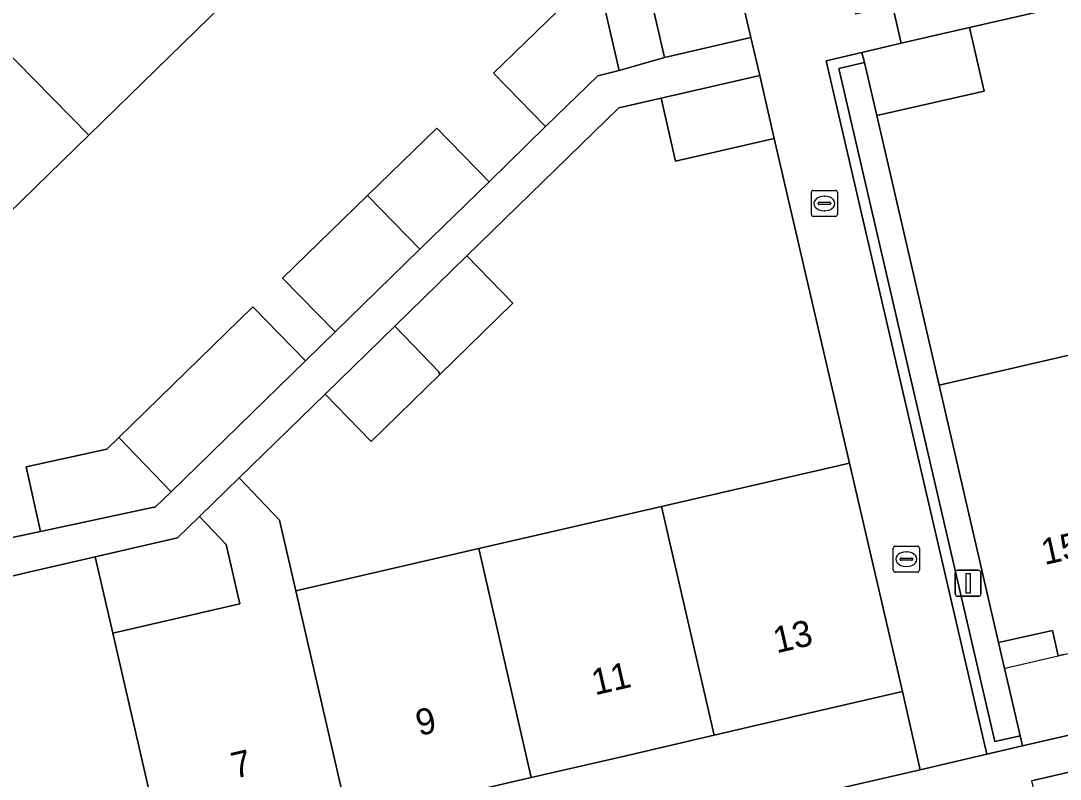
# Model space of a CAD drawing. Extents: x 156412 to 157779, y 382335 to 383768.
# Drawn here: x 156602.45 to 156642.32, y 383430.24 to 383459.35 of the extents above; entities that cross this region are included whole.
import ezdxf

# ---------------------------------------------------------------- set-up
doc = ezdxf.new("R2010")
doc.units = 0
for name, color, linetype in [('IMGEO_Erf', 7, 'Continuous'), ('IMGEO_Groenvoorziening', 7, 'Continuous'), ('IMGEO_Kolk', 7, 'Continuous'), ('IMGEO_Lichtmast', 7, 'Continuous'), ('IMGEO_Muur', 7, 'Continuous'), ('IMGEO_Pand', 7, 'Continuous'), ('IMGEO_Pand_nummerreeks', 7, 'Continuous'), ('IMGEO_Pand_overbouw', 7, 'Continuous'), ('IMGEO_Parkeervlak_open', 7, 'Continuous'), ('IMGEO_Voetpad_open', 7, 'Continuous')]:
    doc.layers.add(name, color=color, linetype=linetype)

msp = doc.modelspace()

# ---------------------------------------------------------------- linework, layer by layer
at = {"layer": 'IMGEO_Erf'}
for points in [[(156624.581, 383461.006), (156625.406, 383457.451), (156627.141, 383457.948), (156626.328, 383461.456)], [(156600.962, 383439.273), (156603.201, 383439.753), (156602.656, 383442.228), (156605.75, 383442.916), (156606.208, 383443.362), (156611.353, 383448.369), (156613.366, 383446.305), (156614.502, 383447.413), (156612.491, 383449.476), (156615.752, 383452.65), (156618.405, 383455.232), (156620.409, 383453.177), (156622.578, 383455.292), (156620.576, 383457.345), (156624.257, 383460.927)], [(156610.209, 383459.992), (156605.054, 383454.97), (156599.906, 383449.955)], [(156642.994, 383460.049), (156638.841, 383459.1), (156639.405, 383456.659), (156635.277, 383455.713), (156637.671, 383445.362), (156643.706, 383446.759)], [(156642.453, 383435.029), (156642.239, 383434.979), (156642.015, 383435.948), (156639.955, 383435.488), (156640.183, 383434.498), (156640.358, 383433.742), (156640.783, 383431.91), (156640.873, 383431.52), (156709.138, 383447.263)], [(156582.796, 383418.095), (156616.997, 383426.013), (156636.945, 383430.608), (156636.264, 383433.605), (156632.611, 383432.759), (156629.04, 383431.931), (156625.6, 383431.134), (156622.03, 383430.307), (156618.555, 383429.502), (156615.016, 383428.681), (156611.575, 383427.884), (156608.004, 383427.057), (156604.559, 383426.258), (156601.001, 383425.434)]]:
    msp.add_lwpolyline(points, dxfattribs=at)
for points in [[(156631.348, 383454.831), (156627.561, 383453.965), (156627.008, 383456.383), (156625.39, 383456.011), (156619.561, 383450.327), (156621.327, 383448.516), (156618.504, 383445.763), (156615.886, 383443.21), (156614.12, 383445.022), (156610.827, 383441.811), (156612.367, 383440.189), (156612.994, 383437.472), (156620.015, 383439.093), (156627.026, 383440.712), (156634.231, 383442.376)], [(156610.328, 383439.246), (156609.302, 383440.324), (156608.459, 383439.502), (156605.308, 383438.775), (156605.982, 383435.854), (156610.851, 383436.977)]]:
    msp.add_lwpolyline(points, close=True, dxfattribs=at)
at = {"layer": 'IMGEO_Groenvoorziening'}
msp.add_lwpolyline([(156640.183, 383434.498), (156639.955, 383435.488), (156637.671, 383445.362), (156635.277, 383455.713), (156634.804, 383457.751), (156633.82, 383457.523), (156639.805, 383431.685), (156640.783, 383431.91), (156640.358, 383433.742)], close=True, dxfattribs=at)
at = {"layer": 'IMGEO_Kolk'}
for p, q in [((156632.772, 383451.918), (156632.772, 383452.77)), ((156632.847, 383452.844), (156633.699, 383452.844)), ((156633.773, 383452.77), (156633.773, 383451.918)), ((156633.074, 383452.387), (156633.472, 383452.387)), ((156633.26, 383452.624), (156633.285, 383452.624)), ((156633.031, 383452.338), (156633.031, 383452.35)), ((156633.469, 383452.301), (156633.071, 383452.301)), ((156633.283, 383452.064), (156633.258, 383452.064)), ((156633.515, 383452.35), (156633.515, 383452.338)), ((156633.699, 383451.844), (156632.847, 383451.844)), ((156635.916, 383438.264), (156635.916, 383439.116)), ((156635.991, 383439.19), (156636.843, 383439.19)), ((156636.404, 383438.97), (156636.429, 383438.97)), ((156636.917, 383439.116), (156636.917, 383438.264)), ((156636.175, 383438.684), (156636.175, 383438.696)), ((156636.613, 383438.647), (156636.215, 383438.647)), ((156636.218, 383438.733), (156636.616, 383438.733)), ((156636.427, 383438.41), (156636.402, 383438.41)), ((156636.659, 383438.696), (156636.659, 383438.684)), ((156636.843, 383438.19), (156635.991, 383438.19))]:
    msp.add_line(p, q, dxfattribs=at)
for points in [[(156632.772, 383451.918), (156632.772, 383452.77)], [(156632.847, 383452.844), (156633.699, 383452.844)], [(156633.773, 383452.77), (156633.773, 383451.918)], [(156633.699, 383451.844), (156632.847, 383451.844)], [(156635.916, 383438.264), (156635.916, 383439.116)], [(156635.991, 383439.19), (156636.843, 383439.19)], [(156636.917, 383439.116), (156636.917, 383438.264)], [(156636.843, 383438.19), (156635.991, 383438.19)]]:
    msp.add_lwpolyline(points, dxfattribs=at)
for centre, radius, start, end in [((156632.849, 383452.768), 0.0765, 91.552, 178.448), ((156632.849, 383452.768), 0.0765, 91.552, 178.448), ((156633.697, 383452.768), 0.0765, 1.552, 88.448), ((156633.697, 383452.768), 0.0765, 1.552, 88.448), ((156633.071, 383452.347), 0.0403, 85.8775, 175.7526), ((156633.476, 383452.349), 0.0386, 1.7309, 96.639), ((156633.068, 383452.337), 0.0366, 178.938, 274.7102), ((156633.472, 383452.344), 0.043, 264.8664, 352.4533), ((156632.849, 383451.92), 0.0765, 181.552, 268.448), ((156632.849, 383451.92), 0.0765, 181.552, 268.448), ((156633.697, 383451.92), 0.0765, 271.552, 358.448), ((156633.697, 383451.92), 0.0765, 271.552, 358.448), ((156635.993, 383439.114), 0.0765, 91.552, 178.448), ((156635.993, 383439.114), 0.0765, 91.552, 178.448), ((156636.841, 383439.114), 0.0765, 1.552, 88.448), ((156636.841, 383439.114), 0.0765, 1.552, 88.448), ((156636.215, 383438.693), 0.0403, 85.8775, 175.7526), ((156636.212, 383438.683), 0.0366, 178.938, 274.7102), ((156636.616, 383438.69), 0.043, 264.8664, 352.4533), ((156636.62, 383438.695), 0.0386, 1.7309, 96.639), ((156635.993, 383438.266), 0.0765, 181.552, 268.448), ((156635.993, 383438.266), 0.0765, 181.552, 268.448), ((156636.841, 383438.266), 0.0765, 271.552, 358.448), ((156636.841, 383438.266), 0.0765, 271.552, 358.448)]:
    msp.add_arc(centre, radius, start, end, dxfattribs=at)
for centre, major_axis, ratio, start_param, end_param in [((156633.259, 383452.344), (-0.387, 0.002), 0.722429, 4.712389, 7.853982), ((156633.284, 383452.344), (-0.39, 0.002), 0.717154, 1.570796, 4.712389), ((156636.403, 383438.69), (-0.387, 0.002), 0.722429, 4.712389, 7.853982), ((156636.428, 383438.69), (-0.39, 0.002), 0.717154, 1.570796, 4.712389)]:
    msp.add_ellipse(centre, major_axis=major_axis, ratio=ratio, start_param=start_param, end_param=end_param, dxfattribs=at)
at = {"layer": 'IMGEO_Lichtmast'}
for p, q in [((156638.288, 383437.364), (156638.288, 383438.164)), ((156638.288, 383438.164), (156638.288, 383437.364)), ((156638.388, 383438.264), (156639.178, 383438.264)), ((156639.178, 383438.264), (156638.388, 383438.264)), ((156639.278, 383438.164), (156639.278, 383437.364)), ((156639.278, 383437.364), (156639.278, 383438.164)), ((156639.178, 383437.264), (156638.388, 383437.264)), ((156638.388, 383437.264), (156639.178, 383437.264))]:
    msp.add_line(p, q, dxfattribs=at)
msp.add_lwpolyline([(156638.708, 383438.139), (156638.858, 383438.139), (156638.858, 383437.389), (156638.708, 383437.389), (156638.708, 383438.139)], dxfattribs=at)
for centre, start, end in [((156638.388, 383438.164), 90, 180), ((156638.388, 383438.164), 90, 180), ((156639.178, 383438.164), 0, 90), ((156639.178, 383438.164), 360, 90), ((156638.388, 383437.364), 180, 270), ((156638.388, 383437.364), 180, 270), ((156639.178, 383437.364), 270, 0), ((156639.178, 383437.364), 270, 0)]:
    msp.add_arc(centre, 0.1, start, end, dxfattribs=at)
at = {"layer": 'IMGEO_Muur'}
msp.add_lwpolyline([(156634.804, 383457.751), (156634.714, 383458.141), (156633.34, 383457.822), (156639.506, 383431.205), (156640.873, 383431.52), (156640.783, 383431.91), (156639.805, 383431.685), (156633.82, 383457.523)], close=True, dxfattribs=at)
msp.add_lwpolyline([(156634.231, 383442.376), (156631.348, 383454.831)], dxfattribs=at)
at = {"layer": 'IMGEO_Pand'}
for points in [[(156598.757, 383461.383), (156605.054, 383454.97), (156610.209, 383459.992), (156603.925, 383466.413), (156601.384, 383463.94)], [(156629.631, 383462.221), (156626.328, 383461.456), (156627.141, 383457.948), (156630.444, 383458.713)], [(156599.906, 383449.955), (156605.054, 383454.97), (156598.757, 383461.383), (156596.236, 383458.928), (156593.609, 383456.371)], [(156620.576, 383457.345), (156622.578, 383455.292), (156624.581, 383457.246), (156625.406, 383457.451), (156624.581, 383461.006), (156624.257, 383460.927)], [(156634.714, 383458.141), (156634.804, 383457.751), (156635.277, 383455.713), (156639.405, 383456.659), (156638.841, 383459.1), (156636.22, 383458.491)], [(156630.791, 383457.253), (156627.008, 383456.383), (156627.561, 383453.965), (156631.348, 383454.831)], [(156615.752, 383452.65), (156617.76, 383450.592), (156620.409, 383453.177), (156618.405, 383455.232)], [(156617.76, 383450.592), (156615.752, 383452.65), (156612.491, 383449.476), (156614.502, 383447.413)], [(156616.796, 383447.631), (156618.48, 383445.877), (156618.504, 383445.763), (156621.327, 383448.516), (156619.561, 383450.327)], [(156611.353, 383448.369), (156606.208, 383443.362), (156608.214, 383441.278), (156613.366, 383446.305)], [(156616.796, 383447.631), (156614.12, 383445.022), (156615.886, 383443.21), (156618.504, 383445.763), (156618.48, 383445.877)], [(156643.706, 383446.759), (156637.671, 383445.362), (156639.955, 383435.488), (156642.015, 383435.948), (156642.239, 383434.979), (156642.453, 383435.029), (156646.223, 383435.912), (156646.029, 383436.75), (156644.114, 383445.002), (156643.867, 383446.066)], [(156608.214, 383441.278), (156606.208, 383443.362), (156605.75, 383442.916), (156602.656, 383442.228), (156603.201, 383439.753), (156607.621, 383440.7)], [(156629.04, 383431.931), (156632.611, 383432.759), (156636.264, 383433.605), (156634.231, 383442.376), (156627.026, 383440.712)], [(156608.004, 383427.057), (156611.575, 383427.884), (156615.016, 383428.681), (156612.994, 383437.472), (156612.367, 383440.189), (156610.827, 383441.811), (156609.302, 383440.324), (156610.328, 383439.246), (156610.851, 383436.977), (156605.982, 383435.854)], [(156629.04, 383431.931), (156627.026, 383440.712), (156620.015, 383439.093), (156622.03, 383430.307), (156625.6, 383431.134)], [(156612.994, 383437.472), (156615.016, 383428.681), (156618.555, 383429.502), (156622.03, 383430.307), (156620.015, 383439.093)], [(156605.982, 383435.854), (156605.308, 383438.775), (156602.64, 383438.16), (156600.936, 383437.767), (156601.609, 383434.85), (156598.957, 383434.246), (156601.001, 383425.434), (156604.559, 383426.258), (156608.004, 383427.057)]]:
    msp.add_lwpolyline(points, close=True, dxfattribs=at)
at = {"layer": 'IMGEO_Pand_overbouw'}
msp.add_lwpolyline([(156642.239, 383434.979), (156642.015, 383435.948), (156639.955, 383435.488), (156640.159, 383434.601), (156640.183, 383434.498), (156640.417, 383434.552)], close=True, dxfattribs=at)
at = {"layer": 'IMGEO_Parkeervlak_open'}
msp.add_lwpolyline([(156648.289, 383431.813), (156641.221, 383430.178), (156642.237, 383425.895), (156649.281, 383427.517)], close=True, dxfattribs=at)
at = {"layer": 'IMGEO_Voetpad_open'}
for points in [[(156633.34, 383457.822), (156634.714, 383458.141), (156636.22, 383458.491), (156635.883, 383459.943), (156634.476, 383459.61), (156628.164, 383487.26), (156624.082, 383486.329), (156625.272, 383481.157), (156625.453, 383480.369), (156626.064, 383477.717), (156627.474, 383471.592), (156629.631, 383462.221), (156630.444, 383458.713), (156630.791, 383457.253), (156631.348, 383454.831), (156634.231, 383442.376), (156636.264, 383433.605), (156636.945, 383430.608), (156639.506, 383431.205)], [(156650.264, 383461.727), (156654.669, 383462.744), (156658.296, 383463.581), (156661.666, 383464.358), (156663.369, 383464.751), (156663.034, 383466.203), (156661.703, 383465.895), (156659.521, 383465.391), (156655.82, 383464.535), (156651.436, 383463.523), (156647.785, 383462.679), (156644.15, 383461.839), (156640.009, 383460.884), (156635.883, 383459.943), (156636.22, 383458.491), (156638.841, 383459.1), (156642.994, 383460.049), (156646.596, 383460.88)]]:
    msp.add_lwpolyline(points, close=True, dxfattribs=at)
for points in [[(156765.332, 383460.234), (156712.717, 383448.102), (156710.442, 383447.564), (156709.138, 383447.263), (156640.873, 383431.52), (156639.506, 383431.205), (156636.945, 383430.608), (156616.997, 383426.013), (156582.796, 383418.095)], [(156600.936, 383437.767), (156602.64, 383438.16), (156605.308, 383438.775), (156608.459, 383439.502), (156609.302, 383440.324), (156610.827, 383441.811), (156614.12, 383445.022), (156616.796, 383447.631), (156619.561, 383450.327), (156625.39, 383456.011), (156627.008, 383456.383), (156630.791, 383457.253), (156630.444, 383458.713), (156627.141, 383457.948), (156625.406, 383457.451), (156624.581, 383457.246), (156622.578, 383455.292), (156620.409, 383453.177), (156617.76, 383450.592), (156614.502, 383447.413), (156613.366, 383446.305), (156608.214, 383441.278), (156607.621, 383440.7), (156603.201, 383439.753), (156600.962, 383439.273)], [(156641.221, 383430.178), (156648.289, 383431.813)]]:
    msp.add_lwpolyline(points, dxfattribs=at)

# ---------------------------------------------------------------- texts
at = {"layer": 'IMGEO_Pand_nummerreeks'}
for s, rotation, p in [('15', 12.5879, (156641.715, 383438.463)), ('13', 13.0463, (156631.439, 383435.074)), ('11', 13.0463, (156624.471, 383433.46)), ('9', 13.0463, (156617.73, 383431.897)), ('7', 13.0463, (156610.651, 383430.257))]:
    msp.add_text(s, height=1, rotation=rotation, dxfattribs=at).set_placement(p)

doc.saveas('drawing.dxf')
